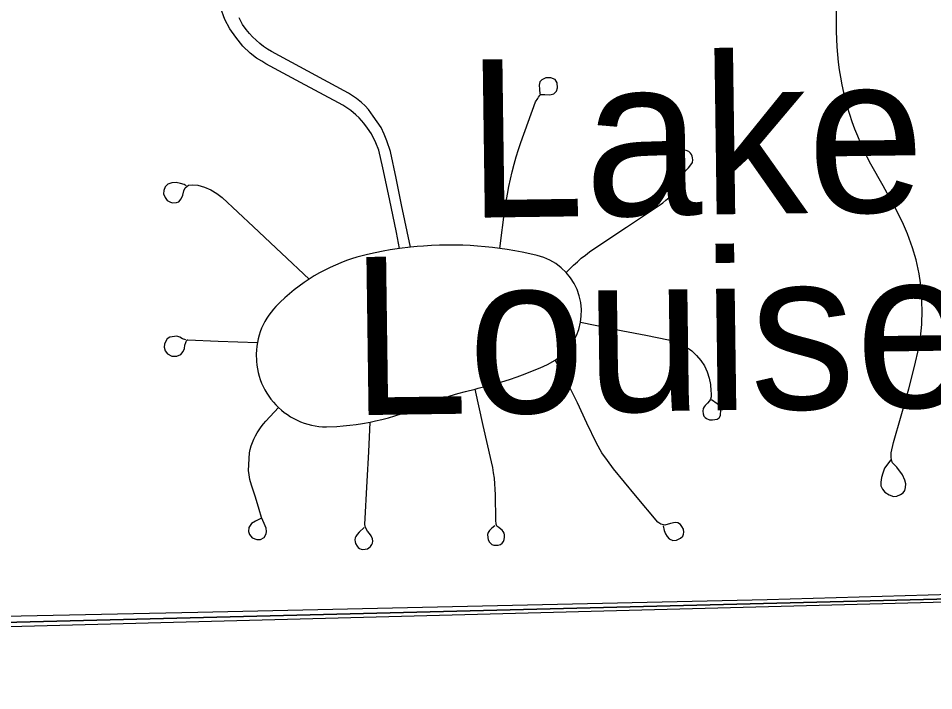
# Model space of a CAD drawing. Extents: x 103424 to 290657, y 38711 to 110967.
# Drawn here: x 214246.8826 to 214247.212, y 40208.7059 to 40208.9477 of the extents above; entities that cross this region are included whole.
import ezdxf

# ---------------------------------------------------------------- set-up
doc = ezdxf.new("R2010")
doc.units = 0
for name, color, linetype in [('GM_X_City_Street', 7, 'Continuous'), ('GM_X_Corporation', 7, 'Continuous'), ('GM_X_Minor_Lake_Text', 7, 'Continuous'), ('GM_X_Rail_Line', 7, 'Continuous')]:
    doc.layers.add(name, color=color, linetype=linetype)

msp = doc.modelspace()

# ---------------------------------------------------------------- linework, layer by layer
at = {"layer": 'GM_X_City_Street'}
for points in [[(214247.01971, 40208.86488), (214247.01934, 40208.86685), (214247.01861, 40208.87072), (214247.01618, 40208.88275), (214247.0138, 40208.89393), (214247.01232, 40208.90022), (214247.01128, 40208.90297), (214247.00967, 40208.90617), (214247.00821, 40208.90821), (214247.00687, 40208.90998), (214247.00525, 40208.91185), (214247.00398, 40208.91302), (214247.00218, 40208.91449), (214247.00075, 40208.9155), (214246.99931, 40208.91644), (214246.99779, 40208.9173), (214246.98411, 40208.92465), (214246.97162, 40208.93136), (214246.97016, 40208.93228), (214246.96832, 40208.9334), (214246.96604, 40208.93513), (214246.96337, 40208.93768), (214246.96081, 40208.94086), (214246.9587, 40208.94386), (214246.95692, 40208.94725), (214246.9553, 40208.95159)], [(214247.19657, 40208.78891), (214247.19433, 40208.78588), (214247.19375, 40208.78413), (214247.19324, 40208.78256), (214247.19296, 40208.78084), (214247.19302, 40208.7796), (214247.1936, 40208.77839), (214247.19444, 40208.77729), (214247.19594, 40208.77631), (214247.19748, 40208.7758), (214247.19868, 40208.77587), (214247.2, 40208.77645), (214247.20102, 40208.77707), (214247.20159, 40208.77787), (214247.2019, 40208.77901), (214247.20197, 40208.78033), (214247.20167, 40208.78167), (214247.20076, 40208.78357), (214247.19871, 40208.78623), (214247.19719, 40208.7879), (214247.19685, 40208.7888), (214247.19664, 40208.79001), (214247.19671, 40208.79139), (214247.19757, 40208.79512), (214247.20034, 40208.8048), (214247.20311, 40208.81449), (214247.20506, 40208.82245), (214247.20662, 40208.8292), (214247.20727, 40208.83303), (214247.20778, 40208.83764), (214247.20785, 40208.84278), (214247.20778, 40208.84544), (214247.20765, 40208.84843), (214247.20727, 40208.85258), (214247.20681, 40208.85577), (214247.20571, 40208.8609), (214247.20441, 40208.86518), (214247.20259, 40208.87025), (214247.20083, 40208.87434), (214247.19816, 40208.87959), (214247.19377, 40208.88743), (214247.18937, 40208.89527), (214247.18809, 40208.89772), (214247.18686, 40208.90021), (214247.18573, 40208.90272), (214247.18464, 40208.90527), (214247.18362, 40208.90784), (214247.18267, 40208.91044), (214247.1818, 40208.91306), (214247.18102, 40208.91571), (214247.18029, 40208.91838), (214247.17962, 40208.92106), (214247.17903, 40208.92376), (214247.17854, 40208.92648), (214247.17809, 40208.92921), (214247.17773, 40208.93196), (214247.17745, 40208.93471), (214247.17724, 40208.93746), (214247.1771, 40208.94023), (214247.17705, 40208.94299), (214247.17696, 40208.95396)], [(214247.02365, 40208.86539), (214247.0205, 40208.8806), (214247.01852, 40208.89018), (214247.01654, 40208.89976), (214247.0152, 40208.90367), (214247.01422, 40208.90609), (214247.01317, 40208.90837), (214247.01175, 40208.91052), (214247.01028, 40208.91256), (214247.00858, 40208.91495), (214247.00733, 40208.91619), (214247.00605, 40208.91737), (214247.00425, 40208.91884), (214247.00283, 40208.91985), (214247.00139, 40208.92079), (214246.99987, 40208.92165), (214246.98679, 40208.92868), (214246.9737, 40208.93571), (214246.97224, 40208.93663), (214246.97081, 40208.93761), (214246.96944, 40208.93868), (214246.96814, 40208.93982), (214246.96688, 40208.94102), (214246.9657, 40208.94229), (214246.96459, 40208.94362), (214246.96319, 40208.94548), (214246.96202, 40208.94783)], [(214247.0558, 40208.86497), (214247.0577, 40208.87905), (214247.05811, 40208.88177), (214247.05856, 40208.88448), (214247.05908, 40208.88718), (214247.05967, 40208.88987), (214247.06031, 40208.89254), (214247.061, 40208.8952), (214247.06176, 40208.89784), (214247.06257, 40208.90047), (214247.06345, 40208.90307), (214247.06872, 40208.91768), (214247.06947, 40208.91884), (214247.06976, 40208.91929), (214247.07011, 40208.91985), (214247.07027, 40208.92004), (214247.07047, 40208.92017), (214247.07072, 40208.92027), (214247.07105, 40208.92033), (214247.07203, 40208.9203), (214247.07385, 40208.92018), (214247.07528, 40208.92053), (214247.07624, 40208.9215), (214247.07664, 40208.92275), (214247.07653, 40208.92451), (214247.07579, 40208.92565), (214247.07419, 40208.92634), (214247.07243, 40208.92628), (214247.071, 40208.9256), (214247.07021, 40208.9248), (214247.06998, 40208.9236), (214247.07009, 40208.92223), (214247.07019, 40208.92045)], [(214247.07972, 40208.85627), (214247.08102, 40208.85762), (214247.08238, 40208.85893), (214247.08375, 40208.86018), (214247.08517, 40208.86139), (214247.08664, 40208.86256), (214247.08814, 40208.86367), (214247.08967, 40208.86474), (214247.10149, 40208.87264), (214247.1133, 40208.88055), (214247.11451, 40208.88139), (214247.11565, 40208.8823), (214247.11676, 40208.88326), (214247.1178, 40208.88428), (214247.1188, 40208.88535), (214247.11975, 40208.88647), (214247.12062, 40208.88764), (214247.12122, 40208.88874), (214247.12184, 40208.89053), (214247.12236, 40208.89236), (214247.12287, 40208.89312), (214247.12372, 40208.89394), (214247.12463, 40208.89502), (214247.12515, 40208.89588), (214247.12532, 40208.89685), (214247.12523, 40208.89749), (214247.12509, 40208.89816), (214247.12482, 40208.89867), (214247.12452, 40208.89918), (214247.12383, 40208.89975), (214247.12293, 40208.9001), (214247.12193, 40208.90023), (214247.1209, 40208.90008), (214247.12027, 40208.89972), (214247.11966, 40208.89924), (214247.11905, 40208.8985), (214247.11878, 40208.8978), (214247.11866, 40208.89717), (214247.11878, 40208.89619), (214247.11915, 40208.89529), (214247.11979, 40208.89434), (214247.12069, 40208.89365), (214247.12184, 40208.89277)], [(214246.94295, 40208.8875), (214246.94227, 40208.88798), (214246.94096, 40208.88834), (214246.93938, 40208.8886), (214246.93776, 40208.88855), (214246.9364, 40208.88808), (214246.9354, 40208.88714), (214246.93488, 40208.88583), (214246.93483, 40208.88457), (214246.93535, 40208.88326), (214246.93614, 40208.88221), (214246.93703, 40208.88169), (214246.93797, 40208.88137), (214246.93949, 40208.88148), (214246.94038, 40208.88174), (214246.94122, 40208.88274), (214246.94179, 40208.8841), (214246.94216, 40208.88567), (214246.94263, 40208.88672), (214246.94384, 40208.88766), (214246.94509, 40208.88782), (214246.94722, 40208.88771), (214246.94956, 40208.88698), (214246.95182, 40208.88599), (214246.95395, 40208.88475), (214246.95591, 40208.88327), (214246.96724, 40208.87265), (214246.97723, 40208.86328), (214246.98722, 40208.85392)], [(214247.01971, 40208.86488), (214247.01641, 40208.86438), (214247.01387, 40208.86394), (214247.01103, 40208.86339), (214247.00821, 40208.86277), (214247.00631, 40208.8623), (214247.00442, 40208.86177), (214247.00252, 40208.86119), (214247.00068, 40208.86055), (214246.99866, 40208.85979), (214246.99667, 40208.85897), (214246.99473, 40208.85808), (214246.99281, 40208.85713), (214246.99091, 40208.85612), (214246.98904, 40208.85505), (214246.98722, 40208.85392), (214246.98539, 40208.85268), (214246.98359, 40208.8514), (214246.98181, 40208.85005), (214246.98011, 40208.84864), (214246.97845, 40208.84717), (214246.97684, 40208.84565), (214246.97527, 40208.84408), (214246.97437, 40208.84308), (214246.97352, 40208.84204), (214246.97271, 40208.84095), (214246.97198, 40208.83982), (214246.97129, 40208.83866), (214246.97067, 40208.83746), (214246.97013, 40208.83623), (214246.96963, 40208.83497), (214246.96923, 40208.8337), (214246.96887, 40208.83239), (214246.96858, 40208.83107), (214246.96837, 40208.82974), (214246.96823, 40208.8284), (214246.96816, 40208.82705), (214246.96823, 40208.82436), (214246.96837, 40208.82301), (214246.96858, 40208.82168), (214246.96886, 40208.82036), (214246.9692, 40208.81906), (214246.96962, 40208.81778), (214246.97012, 40208.81652), (214246.97066, 40208.81529), (214246.97128, 40208.81409), (214246.97197, 40208.81292), (214246.9727, 40208.81179), (214246.97348, 40208.8107), (214246.97436, 40208.80966), (214246.97526, 40208.80866), (214246.9762, 40208.80771), (214246.97722, 40208.80681), (214246.97829, 40208.80596), (214246.97938, 40208.80517), (214246.98054, 40208.80444), (214246.98172, 40208.80377), (214246.98293, 40208.80316), (214246.98416, 40208.80263), (214246.98544, 40208.80215), (214246.98674, 40208.80175), (214246.98805, 40208.80141), (214246.98939, 40208.80114), (214246.99072, 40208.80095), (214246.99207, 40208.80083), (214246.99345, 40208.80078), (214246.99714, 40208.80092), (214246.99949, 40208.80111), (214247.00181, 40208.80135), (214247.00415, 40208.80165), (214247.00648, 40208.80201), (214247.00923, 40208.80243), (214247.01112, 40208.8029), (214247.01344, 40208.80345), (214247.01574, 40208.80404), (214247.01804, 40208.8047), (214247.02031, 40208.80541), (214247.02256, 40208.80618), (214247.02479, 40208.80701), (214247.02723, 40208.80798), (214247.02988, 40208.80906), (214247.03258, 40208.81006), (214247.03529, 40208.81103), (214247.03803, 40208.81193), (214247.04078, 40208.81277), (214247.04353, 40208.81355), (214247.04693, 40208.81436), (214247.04808, 40208.81469), (214247.05092, 40208.81539), (214247.05377, 40208.81615), (214247.05658, 40208.81697), (214247.05938, 40208.81786), (214247.06215, 40208.8188), (214247.06492, 40208.81982), (214247.06765, 40208.82089), (214247.07037, 40208.82202), (214247.07305, 40208.82321), (214247.07582, 40208.82474), (214247.07772, 40208.82615), (214247.07945, 40208.82776), (214247.08099, 40208.82956), (214247.08232, 40208.83152), (214247.08341, 40208.83362), (214247.08424, 40208.83583), (214247.0849, 40208.83837), (214247.08516, 40208.84055), (214247.08521, 40208.84302), (214247.08498, 40208.84546), (214247.08443, 40208.84787), (214247.08363, 40208.85016), (214247.08256, 40208.85235), (214247.08126, 40208.85439), (214247.07972, 40208.85627), (214247.07797, 40208.85798), (214247.076, 40208.85947), (214247.0739, 40208.86072), (214247.07165, 40208.86171), (214247.0693, 40208.86242), (214247.06662, 40208.86304), (214247.06392, 40208.86361), (214247.06123, 40208.86412), (214247.05853, 40208.86457), (214247.0558, 40208.86497), (214247.05317, 40208.8653), (214247.05052, 40208.86557), (214247.04787, 40208.8658), (214247.04521, 40208.86597), (214247.04256, 40208.86608), (214247.03991, 40208.86615), (214247.0341, 40208.86611), (214247.03121, 40208.86599), (214247.02832, 40208.86581), (214247.02605, 40208.86562), (214247.02365, 40208.86539), (214247.01971, 40208.86488)], [(214247.0849, 40208.83837), (214247.10013, 40208.83535), (214247.10835, 40208.83371), (214247.11657, 40208.83208), (214247.11885, 40208.83148), (214247.12103, 40208.8306), (214247.12309, 40208.82946), (214247.12498, 40208.82808), (214247.12669, 40208.82648), (214247.1282, 40208.82467), (214247.12946, 40208.82269), (214247.13047, 40208.82057), (214247.13121, 40208.81834), (214247.13168, 40208.81604), (214247.13184, 40208.81369), (214247.13192, 40208.81279), (214247.13187, 40208.81157), (214247.13163, 40208.8107), (214247.13132, 40208.81014), (214247.1306, 40208.8093), (214247.12974, 40208.8085), (214247.12935, 40208.80796), (214247.129, 40208.80736), (214247.12888, 40208.80644), (214247.12898, 40208.80545), (214247.12933, 40208.80461), (214247.12974, 40208.80414), (214247.13021, 40208.80383), (214247.13128, 40208.80334), (214247.13235, 40208.80325), (214247.13401, 40208.8035), (214247.13473, 40208.80399), (214247.13521, 40208.8049), (214247.13531, 40208.80558), (214247.13541, 40208.80636), (214247.13535, 40208.80718), (214247.13518, 40208.80784), (214247.13469, 40208.80854), (214247.13406, 40208.80911), (214247.13202, 40208.81049)], [(214246.94287, 40208.83203), (214246.94167, 40208.83249), (214246.94064, 40208.833), (214246.94001, 40208.83329), (214246.93955, 40208.83339), (214246.93705, 40208.83309), (214246.93611, 40208.8324), (214246.9356, 40208.83155), (214246.93513, 40208.83052), (214246.93509, 40208.82941), (214246.93543, 40208.82813), (214246.93628, 40208.82702), (214246.93782, 40208.82625), (214246.93961, 40208.82616), (214246.94107, 40208.82685), (214246.94192, 40208.82787), (214246.94235, 40208.8289), (214246.94252, 40208.83018), (214246.94281, 40208.83115), (214246.94298, 40208.83151), (214246.94307, 40208.83173), (214246.94317, 40208.83189), (214246.94326, 40208.83199), (214246.94341, 40208.83208), (214246.94354, 40208.83213), (214246.95444, 40208.83164), (214246.96858, 40208.83107)], [(214247.11461, 40208.76525), (214247.11495, 40208.76352), (214247.11542, 40208.76236), (214247.11604, 40208.7613), (214247.11683, 40208.76052), (214247.11814, 40208.75995), (214247.11939, 40208.76007), (214247.11996, 40208.76029), (214247.12093, 40208.76075), (214247.12173, 40208.76149), (214247.12201, 40208.76217), (214247.12213, 40208.76286), (214247.1219, 40208.76394), (214247.12139, 40208.76497), (214247.12093, 40208.76565), (214247.1199, 40208.76627), (214247.11894, 40208.76644), (214247.11729, 40208.76605), (214247.11518, 40208.76548), (214247.11375, 40208.76576), (214247.11267, 40208.76656), (214247.10472, 40208.7761), (214247.09678, 40208.78564), (214247.09456, 40208.78866), (214247.09256, 40208.79145), (214247.09063, 40208.79487), (214247.08721, 40208.80213), (214247.08379, 40208.8094), (214247.07878, 40208.81954), (214247.07582, 40208.82474)], [(214247.05406, 40208.76516), (214247.05297, 40208.76436), (214247.05212, 40208.76354), (214247.05167, 40208.76274), (214247.05146, 40208.76203), (214247.05152, 40208.76099), (214247.05165, 40208.76017), (214247.05209, 40208.75929), (214247.05294, 40208.7585), (214247.05366, 40208.75823), (214247.05529, 40208.7583), (214247.05605, 40208.75852), (214247.05666, 40208.75895), (214247.05716, 40208.75955), (214247.05747, 40208.76029), (214247.05759, 40208.76115), (214247.05755, 40208.76196), (214247.05736, 40208.76255), (214247.05706, 40208.76319), (214247.05675, 40208.76362), (214247.05619, 40208.76405), (214247.05545, 40208.7646), (214247.05483, 40208.7651), (214247.05452, 40208.76578), (214247.05441, 40208.76727), (214247.05428, 40208.77636), (214247.05421, 40208.77834), (214247.05409, 40208.78033), (214247.05388, 40208.7823), (214247.05362, 40208.78426), (214247.05329, 40208.78622), (214247.05289, 40208.78816), (214247.04991, 40208.80126), (214247.04693, 40208.81436)], [(214246.96981, 40208.76779), (214246.9679, 40208.76689), (214246.96642, 40208.76608), (214246.96557, 40208.7646), (214246.96537, 40208.76312), (214246.96575, 40208.76212), (214246.96666, 40208.76093), (214246.96842, 40208.76022), (214246.96971, 40208.76026), (214246.971, 40208.76098), (214246.97171, 40208.76236), (214246.97182, 40208.76318), (214246.97175, 40208.7643), (214246.97106, 40208.76609), (214246.9705, 40208.76709), (214246.97004, 40208.76822), (214246.96929, 40208.77111), (214246.96788, 40208.77549), (214246.96647, 40208.77985), (214246.96585, 40208.7819), (214246.96561, 40208.78357), (214246.96542, 40208.78514), (214246.9657, 40208.79139), (214246.96599, 40208.79265), (214246.96637, 40208.79391), (214246.96679, 40208.79514), (214246.96729, 40208.79634), (214246.96786, 40208.79752), (214246.9685, 40208.79866), (214246.96919, 40208.79977), (214246.96995, 40208.80083), (214246.97075, 40208.80186), (214246.97163, 40208.80283), (214246.9762, 40208.80771)], [(214247.00702, 40208.76459), (214247.00519, 40208.76292), (214247.00446, 40208.76211), (214247.00406, 40208.76135), (214247.00384, 40208.76084), (214247.00366, 40208.76014), (214247.00378, 40208.75942), (214247.00395, 40208.75883), (214247.00446, 40208.75784), (214247.00486, 40208.75739), (214247.00537, 40208.757), (214247.00589, 40208.75677), (214247.00654, 40208.75663), (214247.00821, 40208.75691), (214247.00875, 40208.7573), (214247.00935, 40208.75779), (214247.00984, 40208.75845), (214247.01006, 40208.75901), (214247.01012, 40208.75963), (214247.00998, 40208.76051), (214247.0095, 40208.7616), (214247.00889, 40208.76246), (214247.00817, 40208.76332), (214247.00747, 40208.76456), (214247.00727, 40208.76573), (214247.0081, 40208.78124), (214247.00867, 40208.79183), (214247.00923, 40208.80243)]]:
    msp.add_lwpolyline(points, dxfattribs=at)
at = {"layer": 'GM_X_Corporation'}
for points in [[(214246.35258, 40211.331), (214246.35258, 40208.71735), (214246.84831, 40208.72975), (214247.62572, 40208.74919), (214247.90638, 40208.75597), (214247.90393, 40209.01563), (214247.89938, 40209.49789), (214247.89379, 40210.06917), (214247.88879, 40210.60782), (214247.88541, 40210.97189)], [(214246.39889, 40209.21111), (214246.39917, 40209.19683), (214246.35258, 40209.19402), (214246.35258, 40208.71709), (214246.41028, 40208.71792), (214246.41037, 40208.71555), (214246.45815, 40208.7171), (214246.54661, 40208.71999), (214246.54656, 40208.72236), (214246.59607, 40208.72398), (214246.84256, 40208.73187), (214246.84881, 40208.73206), (214246.94712, 40208.73418), (214247.15203, 40208.73868), (214247.2348, 40208.74106), (214247.26363, 40208.74185), (214247.37468, 40208.74527), (214247.48477, 40208.74788), (214247.62588, 40208.75121), (214247.69318, 40208.75275)]]:
    msp.add_lwpolyline(points, dxfattribs=at)
msp.add_lwpolyline([(214246.35258, 40208.71735), (214246.35258, 40208.30125), (214247.90914, 40208.30125), (214247.90638, 40208.75597), (214247.62572, 40208.74919), (214246.84831, 40208.72975)], close=True, dxfattribs=at)
at = {"layer": 'GM_X_Rail_Line'}
msp.add_lwpolyline([(214246.35258, 40208.71406), (214246.84719, 40208.72815), (214247.62629, 40208.74866), (214248.0834, 40208.75799), (214248.56474, 40208.77244)], dxfattribs=at)

# ---------------------------------------------------------------- texts
at = {"layer": 'GM_X_Minor_Lake_Text'}
for s, rotation, p in [('Lake', 0.7862, (214247.04422, 40208.87595)), ('Louise', 0.7859, (214247.00237, 40208.80495))]:
    msp.add_text(s, height=0.056851, rotation=rotation, dxfattribs=at).set_placement(p)

doc.saveas('drawing.dxf')
